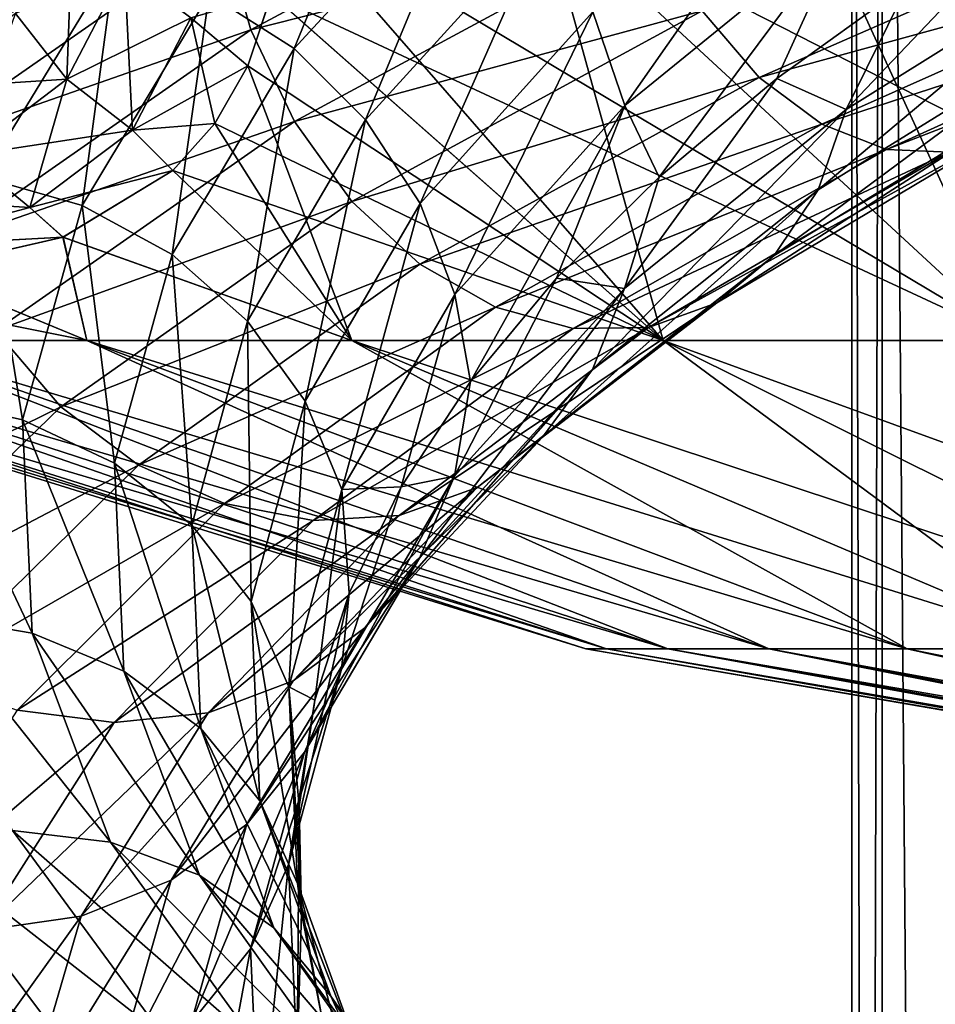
# Model space of a CAD drawing. Header units: metres. Extents: x -80 to 80, y -455 to 95.
# Tile 340 of 656: x -15.26 to -9.47, y -132.66 to -126.44. Entities that reach past the tile are written whole.
import ezdxf

# ---------------------------------------------------------------- set-up
doc = ezdxf.new("R2010")
doc.units = ezdxf.units.M
doc.layers.add('solid_501010_k_02', color=7, linetype='CONTINUOUS')
doc.layers.add('solid_501010_k_02_01', color=7, linetype='CONTINUOUS')

msp = doc.modelspace()

# ---------------------------------------------------------------- linework, layer by layer
at = {"layer": 'solid_501010_k_02'}
for points in [[(-9.238795, -184.610657, 226.904938), (-9.238795, -113.313431, 178.814346), (-9.807853, -114.362434, 177.259125)], [(-9.807853, -185.659668, 225.349716), (-9.807853, -114.362434, 177.259125), (-10, -115.453369, 175.641754)], [(-9.807853, -185.659668, 225.349716), (-9.238795, -184.610657, 226.904938), (-9.807853, -114.362434, 177.259125)], [(-10, -186.750595, 223.732346), (-10, -115.453369, 175.641754), (-9.807853, -116.544296, 174.024384)], [(-10, -186.750595, 223.732346), (-9.807853, -185.659668, 225.349716), (-10, -115.453369, 175.641754)], [(-9.807853, -187.841522, 222.114975), (-10, -186.750595, 223.732346), (-9.807853, -116.544296, 174.024384)], [(-9.807853, -187.841522, 222.114975), (-9.807853, -116.544296, 174.024384), (-9.238795, -117.593307, 172.469177)], [(-9.238795, -188.890533, 220.559753), (-9.807853, -187.841522, 222.114975), (-9.238795, -117.593307, 172.469177)], [(-13.523146, -126.620445, 1137.194336), (-14.060607, -126.278885, 1137.319946), (-12.853912, -124.985718, 1139.297241)], [(-12.362576, -125.358582, 1139.090942), (-13.523146, -126.620445, 1137.194336), (-12.853912, -124.985718, 1139.297241)], [(-13.973906, -125.887009, 1144.350342), (-13.797609, -126.502563, 1144.380981), (-11.475407, -125.257423, 1146.235229)], [(-11.475407, -125.257423, 1146.235229), (-13.797609, -126.502563, 1144.380981), (-11.24544, -125.855103, 1146.118774)], [(-11.434353, -126.981728, 1139.005005), (-11.635266, -126.39045, 1138.944946), (-10.20959, -125.236061, 1140.51709)], [(-10.033294, -125.842209, 1140.550049), (-11.434353, -126.981728, 1139.005005), (-10.20959, -125.236061, 1140.51709)], [(-14.034678, -125.279282, 1144.210083), (-15.99802, -126.652718, 1141.968506), (-13.973906, -125.887009, 1144.350342)], [(-15.923709, -126.074852, 1141.736206), (-15.99802, -126.652718, 1141.968506), (-14.034678, -125.279282, 1144.210083)], [(-13.072255, -127.072174, 1137.143677), (-13.523146, -126.620445, 1137.194336), (-12.362576, -125.358582, 1139.090942)], [(-11.950381, -125.837952, 1138.973389), (-13.072255, -127.072174, 1137.143677), (-12.362576, -125.358582, 1139.090942)], [(-10.034633, -127.007889, 1140.935303), (-9.641702, -126.210014, 1140.981812), (-8.729849, -125.632851, 1141.684692)], [(-8.345757, -125.950203, 1142.232544), (-10.034633, -127.007889, 1140.935303), (-8.729849, -125.632851, 1141.684692)], [(-14.960274, -126.815231, 249.833084), (-15.284369, -126.40081, 249.859451), (-14.919145, -125.710556, 247.755081)], [(-14.594958, -126.114021, 247.657104), (-14.960274, -126.815231, 249.833084), (-14.919145, -125.710556, 247.755081)], [(-13.590055, -125.714195, 284.66861), (-13.666091, -126.278984, 283.299133), (-8.975698, -128.466339, 280.546356)], [(-13.666062, -126.278862, 246.700562), (-13.590055, -125.714195, 245.331406), (-11.192513, -128.466339, 250.965027)], [(-13.590055, -125.714195, 245.331406), (-11.953486, -125.714195, 244.295959), (-11.192513, -128.466339, 250.965027)], [(-11.953486, -125.714195, 285.704041), (-13.590055, -125.714195, 284.66861), (-8.975698, -128.466339, 280.546356)], [(-11.953486, -125.714195, 244.295959), (-8.975698, -128.466339, 249.453629), (-11.192513, -128.466339, 250.965027)], [(-11.953486, -125.714195, 244.295959), (-10.238478, -125.714195, 243.396362), (-8.975698, -128.466339, 249.453629)], [(-10.944626, -126.382736, 1145.883057), (-10.586055, -126.804207, 1145.534546), (-8.139317, -125.733032, 1146.861572)], [(-10.238478, -125.714195, 243.396362), (-9.023049, -126.275352, 244.011246), (-8.975698, -128.466339, 249.453629)], [(-15.99802, -126.652718, 1141.968506), (-15.925235, -127.247574, 1142.119873), (-13.973906, -125.887009, 1144.350342)], [(-13.973906, -125.887009, 1144.350342), (-15.925235, -127.247574, 1142.119873), (-13.797609, -126.502563, 1144.380981)], [(-13.797609, -126.502563, 1144.380981), (-13.521106, -127.081696, 1144.302368), (-11.24544, -125.855103, 1146.118774)], [(-11.24544, -125.855103, 1146.118774), (-13.521106, -127.081696, 1144.302368), (-10.944626, -126.382736, 1145.883057)], [(-12.727557, -127.602036, 1137.165283), (-13.072255, -127.072174, 1137.143677), (-11.950381, -125.837952, 1138.973389)], [(-11.635266, -126.39045, 1138.944946), (-12.727557, -127.602036, 1137.165283), (-11.950381, -125.837952, 1138.973389)], [(-10.033294, -125.842209, 1140.550049), (-11.216719, -127.434021, 1139.343994), (-11.434353, -126.981728, 1139.005005)], [(-10.033294, -125.842209, 1140.550049), (-10.472648, -126.811096, 1140.199341), (-11.216719, -127.434021, 1139.343994)], [(-10.033294, -125.842209, 1140.550049), (-9.641702, -126.210014, 1140.981812), (-10.472648, -126.811096, 1140.199341)], [(-10.212111, -127.51413, 1141.269775), (-10.034633, -127.007889, 1140.935303), (-8.345757, -125.950203, 1142.232544)], [(-8.493364, -126.451065, 1142.596191), (-10.212111, -127.51413, 1141.269775), (-8.345757, -125.950203, 1142.232544)], [(-14.654338, -126.063553, 1137.512695), (-15.490393, -127.434013, 1135.269409), (-15.267004, -125.980057, 1137.758301)], [(-14.862788, -127.614334, 1135.17395), (-15.490393, -127.434013, 1135.269409), (-14.654338, -126.063553, 1137.512695)], [(-14.060607, -126.278885, 1137.319946), (-14.862788, -127.614334, 1135.17395), (-14.654338, -126.063553, 1137.512695)], [(-14.960266, -126.815224, 280.166962), (-14.594956, -126.114021, 282.342896), (-15.284363, -126.400803, 280.140564)], [(-14.543767, -127.1371, 249.853012), (-14.960274, -126.815231, 249.833084), (-14.594958, -126.114021, 247.657104)], [(-14.17494, -126.427299, 282.396912), (-14.594956, -126.114021, 282.342896), (-14.960266, -126.815224, 280.166962)], [(-14.174942, -126.427307, 247.603088), (-14.543767, -127.1371, 249.853012), (-14.594958, -126.114021, 247.657104)], [(-10.034633, -127.007889, 1140.935303), (-10.472648, -126.811096, 1140.199341), (-9.641702, -126.210014, 1140.981812)], [(-14.294663, -127.922768, 1135.13562), (-14.862788, -127.614334, 1135.17395), (-14.060607, -126.278885, 1137.319946)], [(-13.523146, -126.620445, 1137.194336), (-14.294663, -127.922768, 1135.13562), (-14.060607, -126.278885, 1137.319946)], [(-14.174942, -126.427307, 247.603088), (-13.666062, -126.278862, 246.700562), (-13.815099, -126.730537, 247.959167)], [(-14.17494, -126.427299, 282.396912), (-13.81517, -126.730698, 282.040344), (-13.666091, -126.278984, 283.299133)], [(-13.666091, -126.278984, 283.299133), (-13.81517, -126.730698, 282.040344), (-11.192513, -128.466339, 279.034973)], [(-13.815099, -126.730537, 247.959167), (-13.666062, -126.278862, 246.700562), (-11.192513, -128.466339, 250.965027)], [(-13.666091, -126.278984, 283.299133), (-11.192513, -128.466339, 279.034973), (-8.975698, -128.466339, 280.546356)], [(-13.521106, -127.081696, 1144.302368), (-13.159417, -127.587555, 1144.117432), (-10.944626, -126.382736, 1145.883057)], [(-10.944626, -126.382736, 1145.883057), (-13.159417, -127.587555, 1144.117432), (-10.586055, -126.804207, 1145.534546)], [(-12.507783, -128.176895, 1137.255737), (-12.727557, -127.602036, 1137.165283), (-11.635266, -126.39045, 1138.944946)], [(-11.434353, -126.981728, 1139.005005), (-12.507783, -128.176895, 1137.255737), (-11.635266, -126.39045, 1138.944946)], [(-14.960266, -126.815224, 280.166962), (-15.284363, -126.400803, 280.140564), (-15.906095, -126.875656, 278.037048)], [(-14.960274, -126.815231, 249.833084), (-15.594927, -127.298042, 252.010284), (-15.284369, -126.40081, 249.859451)], [(-14.543759, -127.137093, 280.147034), (-14.17494, -126.427299, 282.396912), (-14.960266, -126.815224, 280.166962)], [(-14.174942, -126.427307, 247.603088), (-14.024823, -127.096169, 249.139313), (-14.543767, -127.1371, 249.853012)], [(-14.543759, -127.137093, 280.147034), (-13.81517, -126.730698, 282.040344), (-14.17494, -126.427299, 282.396912)], [(-14.174942, -126.427307, 247.603088), (-13.815099, -126.730537, 247.959167), (-14.024823, -127.096169, 249.139313)], [(-10.489633, -127.930473, 1141.6698), (-10.212111, -127.51413, 1141.269775), (-8.493364, -126.451065, 1142.596191)], [(-8.724178, -126.856705, 1143.039673), (-10.489633, -127.930473, 1141.6698), (-8.493364, -126.451065, 1142.596191)], [(-15.925235, -127.247574, 1142.119873), (-15.724321, -127.846672, 1142.177124), (-13.797609, -126.502563, 1144.380981)], [(-13.797609, -126.502563, 1144.380981), (-15.724321, -127.846672, 1142.177124), (-13.521106, -127.081696, 1144.302368)], [(-13.818048, -128.3452, 1135.156982), (-14.294663, -127.922768, 1135.13562), (-13.523146, -126.620445, 1137.194336)], [(-13.072255, -127.072174, 1137.143677), (-13.818048, -128.3452, 1135.156982), (-13.523146, -126.620445, 1137.194336)], [(-14.543759, -127.137093, 280.147034), (-14.02494, -127.096329, 280.860138), (-13.81517, -126.730698, 282.040344)], [(-13.81517, -126.730698, 282.040344), (-14.02494, -127.096329, 280.860138), (-11.192513, -128.466339, 279.034973)], [(-14.024823, -127.096169, 249.139313), (-13.815099, -126.730537, 247.959167), (-13.159306, -128.466339, 252.789948)], [(-13.815099, -126.730537, 247.959167), (-11.192513, -128.466339, 250.965027), (-13.159306, -128.466339, 252.789948)], [(-15.594911, -127.298035, 277.989746), (-14.960266, -126.815224, 280.166962), (-15.906095, -126.875656, 278.037048)], [(-15.194013, -127.626152, 252.105637), (-15.594927, -127.298042, 252.010284), (-14.960274, -126.815231, 249.833084)], [(-14.543759, -127.137093, 280.147034), (-14.960266, -126.815224, 280.166962), (-15.594911, -127.298035, 277.989746)], [(-14.543767, -127.1371, 249.853012), (-15.194013, -127.626152, 252.105637), (-14.960274, -126.815231, 249.833084)], [(-13.159417, -127.587555, 1144.117432), (-12.728285, -127.985077, 1143.830811), (-10.586055, -126.804207, 1145.534546)], [(-10.586055, -126.804207, 1145.534546), (-12.728285, -127.985077, 1143.830811), (-10.189943, -127.099648, 1145.094849)], [(-11.435879, -128.138397, 1139.383301), (-11.216719, -127.434021, 1139.343994), (-10.472648, -126.811096, 1140.199341)], [(-10.034633, -127.007889, 1140.935303), (-11.435879, -128.138397, 1139.383301), (-10.472648, -126.811096, 1140.199341)], [(-10.852174, -128.229507, 1142.112427), (-10.489633, -127.930473, 1141.6698), (-8.724178, -126.856705, 1143.039673)], [(-9.025702, -127.140327, 1143.537964), (-10.852174, -128.229507, 1142.112427), (-8.724178, -126.856705, 1143.039673)], [(-11.434353, -126.981728, 1139.005005), (-12.409223, -128.726547, 1137.455811), (-12.507783, -128.176895, 1137.255737)], [(-11.434353, -126.981728, 1139.005005), (-11.864711, -128.073929, 1138.426025), (-12.409223, -128.726547, 1137.455811)], [(-11.434353, -126.981728, 1139.005005), (-11.216719, -127.434021, 1139.343994), (-11.864711, -128.073929, 1138.426025)], [(-11.63814, -128.650574, 1139.684204), (-11.435879, -128.138397, 1139.383301), (-10.034633, -127.007889, 1140.935303)], [(-10.212111, -127.51413, 1141.269775), (-11.63814, -128.650574, 1139.684204), (-10.034633, -127.007889, 1140.935303)], [(-13.453686, -128.851044, 1135.232666), (-13.818048, -128.3452, 1135.156982), (-13.072255, -127.072174, 1137.143677)], [(-12.727557, -127.602036, 1137.165283), (-13.453686, -128.851044, 1135.232666), (-13.072255, -127.072174, 1137.143677)], [(-15.724321, -127.846672, 1142.177124), (-15.409206, -128.404434, 1142.142822), (-13.521106, -127.081696, 1144.302368)], [(-15.193995, -127.626144, 277.894409), (-14.543759, -127.137093, 280.147034), (-15.594911, -127.298035, 277.989746)], [(-13.521106, -127.081696, 1144.302368), (-15.409206, -128.404434, 1142.142822), (-13.159417, -127.587555, 1144.117432)], [(-14.543767, -127.1371, 249.853012), (-14.289886, -127.392593, 250.265198), (-15.194013, -127.626152, 252.105637)], [(-15.193995, -127.626144, 277.894409), (-14.290039, -127.392731, 279.734222), (-14.543759, -127.137093, 280.147034)], [(-14.543767, -127.1371, 249.853012), (-14.024823, -127.096169, 249.139313), (-14.289886, -127.392593, 250.265198)], [(-14.543759, -127.137093, 280.147034), (-14.290039, -127.392731, 279.734222), (-14.02494, -127.096329, 280.860138)], [(-14.02494, -127.096329, 280.860138), (-14.290039, -127.392731, 279.734222), (-11.192513, -128.466339, 279.034973)], [(-14.289886, -127.392593, 250.265198), (-14.024823, -127.096169, 249.139313), (-13.159306, -128.466339, 252.789948)], [(-12.728285, -127.985077, 1143.830811), (-12.252015, -128.255615, 1143.460571), (-10.189943, -127.099648, 1145.094849)], [(-10.189943, -127.099648, 1145.094849), (-12.252015, -128.255615, 1143.460571), (-9.781199, -127.259941, 1144.594971)], [(-11.283957, -128.385117, 1142.575195), (-10.852174, -128.229507, 1142.112427), (-9.025702, -127.140327, 1143.537964)], [(-9.384814, -127.276344, 1144.065796), (-11.283957, -128.385117, 1142.575195), (-9.025702, -127.140327, 1143.537964)], [(-12.252015, -128.255615, 1143.460571), (-11.760557, -128.391434, 1143.033203), (-9.781199, -127.259941, 1144.594971)], [(-9.781199, -127.259941, 1144.594971), (-11.760557, -128.391434, 1143.033203), (-9.384814, -127.276344, 1144.065796)], [(-15.193995, -127.626144, 277.894409), (-15.594911, -127.298035, 277.989746), (-16.500135, -127.544479, 275.866791)], [(-15.194013, -127.626152, 252.105637), (-16.127314, -127.875877, 254.30249), (-15.594927, -127.298042, 252.010284)], [(-11.760557, -128.391434, 1143.033203), (-11.283957, -128.385117, 1142.575195), (-9.384814, -127.276344, 1144.065796)], [(-15.240243, -128.96817, 1132.927246), (-15.883785, -128.823685, 1132.921143), (-15.490393, -127.434013, 1135.269409)], [(-14.862788, -127.614334, 1135.17395), (-15.240243, -128.96817, 1132.927246), (-15.490393, -127.434013, 1135.269409)], [(-15.194013, -127.626152, 252.105637), (-14.289886, -127.392593, 250.265198), (-14.983335, -127.813583, 252.420258)], [(-15.193995, -127.626144, 277.894409), (-14.983522, -127.81366, 277.579254), (-14.290039, -127.392731, 279.734222)], [(-14.290039, -127.392731, 279.734222), (-14.983522, -127.81366, 277.579254), (-13.159306, -128.466339, 277.210052)], [(-14.983335, -127.813583, 252.420258), (-14.289886, -127.392593, 250.265198), (-13.159306, -128.466339, 252.789948)], [(-14.290039, -127.392731, 279.734222), (-13.159306, -128.466339, 277.210052), (-11.192513, -128.466339, 279.034973)], [(-11.435879, -128.138397, 1139.383301), (-11.864711, -128.073929, 1138.426025), (-11.216719, -127.434021, 1139.343994)], [(-16.127287, -127.87587, 275.697571), (-15.193995, -127.626144, 277.894409), (-16.500135, -127.544479, 275.866791)], [(-11.954415, -129.078934, 1140.033325), (-11.63814, -128.650574, 1139.684204), (-10.212111, -127.51413, 1141.269775)], [(-10.489633, -127.930473, 1141.6698), (-11.954415, -129.078934, 1140.033325), (-10.212111, -127.51413, 1141.269775)], [(-15.194013, -127.626152, 252.105637), (-14.983335, -127.813583, 252.420258), (-16.127314, -127.875877, 254.30249)], [(-16.127287, -127.87587, 275.697571), (-14.983522, -127.81366, 277.579254), (-15.193995, -127.626144, 277.894409)], [(-15.409206, -128.404434, 1142.142822), (-14.997011, -128.8853, 1142.0177), (-13.159417, -127.587555, 1144.117432)], [(-14.65769, -129.242661, 1132.979858), (-15.240243, -128.96817, 1132.927246), (-14.862788, -127.614334, 1135.17395)], [(-13.159417, -127.587555, 1144.117432), (-14.997011, -128.8853, 1142.0177), (-12.728285, -127.985077, 1143.830811)], [(-14.294663, -127.922768, 1135.13562), (-14.65769, -129.242661, 1132.979858), (-14.862788, -127.614334, 1135.17395)], [(-13.221373, -129.408417, 1135.356201), (-13.453686, -128.851044, 1135.232666), (-12.727557, -127.602036, 1137.165283)], [(-12.507783, -128.176895, 1137.255737), (-13.221373, -129.408417, 1135.356201), (-12.727557, -127.602036, 1137.165283)], [(-16.127314, -127.875877, 254.30249), (-14.983335, -127.813583, 252.420258), (-15.903664, -128.024979, 254.49646)], [(-16.127287, -127.87587, 275.697571), (-15.903804, -128.024994, 275.503265), (-14.983522, -127.81366, 277.579254)], [(-14.983522, -127.81366, 277.579254), (-15.903804, -128.024994, 275.503265), (-14.83214, -128.466339, 275.112396)], [(-15.903664, -128.024979, 254.49646), (-14.983335, -127.813583, 252.420258), (-14.83214, -128.466339, 254.887619)], [(-14.983522, -127.81366, 277.579254), (-14.83214, -128.466339, 275.112396), (-13.159306, -128.466339, 277.210052)], [(-14.983335, -127.813583, 252.420258), (-13.159306, -128.466339, 252.789948), (-14.83214, -128.466339, 254.887619)], [(-14.168971, -129.63504, 1133.076538), (-14.65769, -129.242661, 1132.979858), (-14.294663, -127.922768, 1135.13562)], [(-13.818048, -128.3452, 1135.156982), (-14.168971, -129.63504, 1133.076538), (-14.294663, -127.922768, 1135.13562)], [(-12.367581, -129.395416, 1140.411133), (-11.954415, -129.078934, 1140.033325), (-10.489633, -127.930473, 1141.6698)], [(-10.852174, -128.229507, 1142.112427), (-12.367581, -129.395416, 1140.411133), (-10.489633, -127.930473, 1141.6698)], [(-14.997011, -128.8853, 1142.0177), (-14.505674, -129.255402, 1141.803833), (-12.728285, -127.985077, 1143.830811)], [(-12.728285, -127.985077, 1143.830811), (-14.505674, -129.255402, 1141.803833), (-12.252015, -128.255615, 1143.460571)], [(-15.903804, -128.024994, 275.503265), (-17.047853, -128.025009, 273.521698), (-14.83214, -128.466339, 275.112396)], [(-17.047853, -128.025009, 273.521698), (-16.173651, -128.466339, 272.788818), (-14.83214, -128.466339, 275.112396)], [(-15.903664, -128.024979, 254.49646), (-14.83214, -128.466339, 254.887619), (-16.173651, -128.466339, 257.211182)], [(-12.509451, -129.323364, 1137.626831), (-12.409223, -128.726547, 1137.455811), (-11.864711, -128.073929, 1138.426025)], [(-11.435879, -128.138397, 1139.383301), (-12.509451, -129.323364, 1137.626831), (-11.864711, -128.073929, 1138.426025)], [(-12.507783, -128.176895, 1137.255737), (-12.847634, -129.391235, 1136.438477), (-13.221373, -129.408417, 1135.356201)], [(-12.507783, -128.176895, 1137.255737), (-12.409223, -128.726547, 1137.455811), (-12.847634, -129.391235, 1136.438477)], [(-12.7307, -129.841843, 1137.890137), (-12.509451, -129.323364, 1137.626831), (-11.435879, -128.138397, 1139.383301)], [(-11.63814, -128.650574, 1139.684204), (-12.7307, -129.841843, 1137.890137), (-11.435879, -128.138397, 1139.383301)], [(-14.505674, -129.255402, 1141.803833), (-13.962898, -129.497498, 1141.515015), (-12.252015, -128.255615, 1143.460571)], [(-12.252015, -128.255615, 1143.460571), (-13.962898, -129.497498, 1141.515015), (-11.760557, -128.391434, 1143.033203)], [(-12.85966, -129.573257, 1140.797729), (-12.367581, -129.395416, 1140.411133), (-10.852174, -128.229507, 1142.112427)], [(-11.283957, -128.385117, 1142.575195), (-12.85966, -129.573257, 1140.797729), (-10.852174, -128.229507, 1142.112427)], [(-13.795355, -130.116211, 1133.208496), (-14.168971, -129.63504, 1133.076538), (-13.818048, -128.3452, 1135.156982)], [(-13.453686, -128.851044, 1135.232666), (-13.795355, -130.116211, 1133.208496), (-13.818048, -128.3452, 1135.156982)], [(-13.402812, -129.605408, 1141.172607), (-12.85966, -129.573257, 1140.797729), (-11.283957, -128.385117, 1142.575195)], [(-11.760557, -128.391434, 1143.033203), (-13.402812, -129.605408, 1141.172607), (-11.283957, -128.385117, 1142.575195)], [(-15.409206, -128.404434, 1142.142822), (-16.855785, -129.798935, 1139.707886), (-14.997011, -128.8853, 1142.0177)], [(-13.962898, -129.497498, 1141.515015), (-13.402812, -129.605408, 1141.172607), (-11.760557, -128.391434, 1143.033203)], [(-17.951397, -128.466339, 265), (-17.750895, -128.466339, 262.324493), (-11.680364, -130.41655, 265)], [(-11.549904, -130.41655, 266.740875), (-17.951397, -128.466339, 265), (-11.680364, -130.41655, 265)], [(-17.750895, -128.466339, 267.675507), (-17.951397, -128.466339, 265), (-11.549904, -130.41655, 266.740875)], [(-17.750895, -128.466339, 262.324493), (-11.549904, -130.41655, 263.259125), (-11.680364, -130.41655, 265)], [(-17.750895, -128.466339, 262.324493), (-17.153868, -128.466339, 259.70874), (-11.549904, -130.41655, 263.259125)], [(-17.750895, -128.466339, 267.675507), (-11.549904, -130.41655, 266.740875), (-11.161438, -130.41655, 268.442841)], [(-17.153868, -128.466339, 270.29126), (-17.750895, -128.466339, 267.675507), (-11.161438, -130.41655, 268.442841)], [(-17.153868, -128.466339, 259.70874), (-11.161438, -130.41655, 261.557159), (-11.549904, -130.41655, 263.259125)], [(-17.153868, -128.466339, 259.70874), (-16.173651, -128.466339, 257.211182), (-11.161438, -130.41655, 261.557159)], [(-17.153868, -128.466339, 270.29126), (-11.161438, -130.41655, 268.442841), (-10.523643, -130.41655, 270.067932)], [(-16.173651, -128.466339, 272.788818), (-17.153868, -128.466339, 270.29126), (-10.523643, -130.41655, 270.067932)], [(-16.173651, -128.466339, 257.211182), (-10.523643, -130.41655, 259.932068), (-11.161438, -130.41655, 261.557159)], [(-16.173651, -128.466339, 257.211182), (-14.83214, -128.466339, 254.887619), (-10.523643, -130.41655, 259.932068)], [(-16.173651, -128.466339, 272.788818), (-10.523643, -130.41655, 270.067932), (-9.650769, -130.41655, 271.579773)], [(-14.83214, -128.466339, 275.112396), (-16.173651, -128.466339, 272.788818), (-9.650769, -130.41655, 271.579773)], [(-14.83214, -128.466339, 254.887619), (-9.650769, -130.41655, 258.420227), (-10.523643, -130.41655, 259.932068)], [(-14.83214, -128.466339, 254.887619), (-13.159306, -128.466339, 252.789948), (-9.650769, -130.41655, 258.420227)], [(-14.83214, -128.466339, 275.112396), (-9.650769, -130.41655, 271.579773), (-8.562312, -130.41655, 272.944672)], [(-13.159306, -128.466339, 277.210052), (-14.83214, -128.466339, 275.112396), (-8.562312, -130.41655, 272.944672)], [(-13.159306, -128.466339, 252.789948), (-8.562312, -130.41655, 257.055328), (-9.650769, -130.41655, 258.420227)], [(-13.159306, -128.466339, 252.789948), (-11.192513, -128.466339, 250.965027), (-8.562312, -130.41655, 257.055328)], [(-11.192513, -128.466339, 250.965027), (-7.282588, -130.41655, 255.86792), (-8.562312, -130.41655, 257.055328)], [(-13.076667, -130.283157, 1138.182983), (-12.7307, -129.841843, 1137.890137), (-11.63814, -128.650574, 1139.684204)], [(-11.954415, -129.078934, 1140.033325), (-13.076667, -130.283157, 1138.182983), (-11.63814, -128.650574, 1139.684204)], [(-12.509451, -129.323364, 1137.626831), (-12.847634, -129.391235, 1136.438477), (-12.409223, -128.726547, 1137.455811)], [(-15.17866, -130.31694, 1130.648804), (-15.819603, -130.208084, 1130.539917), (-15.883785, -128.823685, 1132.921143)], [(-15.240243, -128.96817, 1132.927246), (-15.17866, -130.31694, 1130.648804), (-15.883785, -128.823685, 1132.921143)], [(-13.557141, -130.655579, 1133.366577), (-13.795355, -130.116211, 1133.208496), (-13.453686, -128.851044, 1135.232666)], [(-13.221373, -129.408417, 1135.356201), (-13.557141, -130.655579, 1133.366577), (-13.453686, -128.851044, 1135.232666)], [(-16.855785, -129.798935, 1139.707886), (-16.404894, -130.25235, 1139.64978), (-14.997011, -128.8853, 1142.0177)], [(-14.997011, -128.8853, 1142.0177), (-16.404894, -130.25235, 1139.64978), (-14.505674, -129.255402, 1141.803833)], [(-14.598462, -130.557663, 1130.793457), (-15.17866, -130.31694, 1130.648804), (-15.240243, -128.96817, 1132.927246)], [(-14.65769, -129.242661, 1132.979858), (-14.598462, -130.557663, 1130.793457), (-15.240243, -128.96817, 1132.927246)], [(-13.528621, -130.618546, 1138.488403), (-13.076667, -130.283157, 1138.182983), (-11.954415, -129.078934, 1140.033325)], [(-12.367581, -129.395416, 1140.411133), (-13.528621, -130.618546, 1138.488403), (-11.954415, -129.078934, 1140.033325)], [(-16.404894, -130.25235, 1139.64978), (-15.867433, -130.592407, 1139.517212), (-14.505674, -129.255402, 1141.803833)], [(-14.505674, -129.255402, 1141.803833), (-15.867433, -130.592407, 1139.517212), (-13.962898, -129.497498, 1141.515015)], [(-14.111718, -130.92012, 1130.966431), (-14.598462, -130.557663, 1130.793457), (-14.65769, -129.242661, 1132.979858)], [(-14.168971, -129.63504, 1133.076538), (-14.111718, -130.92012, 1130.966431), (-14.65769, -129.242661, 1132.979858)], [(-13.457008, -131.068787, 1135.942871), (-13.223136, -130.543808, 1135.719727), (-12.509451, -129.323364, 1137.626831)], [(-12.7307, -129.841843, 1137.890137), (-13.457008, -131.068787, 1135.942871), (-12.509451, -129.323364, 1137.626831)], [(-12.509451, -129.323364, 1137.626831), (-13.223136, -130.543808, 1135.719727), (-12.847634, -129.391235, 1136.438477)], [(-14.066894, -130.820557, 1138.789917), (-13.528621, -130.618546, 1138.488403), (-12.367581, -129.395416, 1140.411133)], [(-12.85966, -129.573257, 1140.797729), (-14.066894, -130.820557, 1138.789917), (-12.367581, -129.395416, 1140.411133)], [(-13.221373, -129.408417, 1135.356201), (-13.391823, -130.7397, 1134.307251), (-13.557141, -130.655579, 1133.366577)], [(-13.221373, -129.408417, 1135.356201), (-13.17647, -130.064438, 1135.383911), (-13.391823, -130.7397, 1134.307251)], [(-13.223136, -130.543808, 1135.719727), (-13.17647, -130.064438, 1135.383911), (-12.847634, -129.391235, 1136.438477)], [(-13.221373, -129.408417, 1135.356201), (-12.847634, -129.391235, 1136.438477), (-13.17647, -130.064438, 1135.383911)], [(-15.867433, -130.592407, 1139.517212), (-15.273702, -130.803421, 1139.319458), (-13.962898, -129.497498, 1141.515015)], [(-13.962898, -129.497498, 1141.515015), (-15.273702, -130.803421, 1139.319458), (-13.402812, -129.605408, 1141.172607)], [(-15.273702, -130.803421, 1139.319458), (-14.661036, -130.880859, 1139.071899), (-13.402812, -129.605408, 1141.172607)], [(-14.661036, -130.880859, 1139.071899), (-14.066894, -130.820557, 1138.789917), (-12.85966, -129.573257, 1140.797729)], [(-13.402812, -129.605408, 1141.172607), (-14.661036, -130.880859, 1139.071899), (-12.85966, -129.573257, 1140.797729)], [(-13.739612, -131.376678, 1131.15564), (-14.111718, -130.92012, 1130.966431), (-14.168971, -129.63504, 1133.076538)], [(-13.795355, -130.116211, 1133.208496), (-13.739612, -131.376678, 1131.15564), (-14.168971, -129.63504, 1133.076538)], [(-13.822712, -131.523636, 1136.174927), (-13.457008, -131.068787, 1135.942871), (-12.7307, -129.841843, 1137.890137)], [(-13.076667, -130.283157, 1138.182983), (-13.822712, -131.523636, 1136.174927), (-12.7307, -129.841843, 1137.890137)], [(-13.55895, -131.779358, 1133.722656), (-13.391823, -130.7397, 1134.307251), (-13.17647, -130.064438, 1135.383911)], [(-13.223136, -130.543808, 1135.719727), (-13.55895, -131.779358, 1133.722656), (-13.17647, -130.064438, 1135.383911)], [(-13.50236, -131.898056, 1131.348633), (-13.739612, -131.376678, 1131.15564), (-13.795355, -130.116211, 1133.208496)], [(-13.557141, -130.655579, 1133.366577), (-13.50236, -131.898056, 1131.348633), (-13.795355, -130.116211, 1133.208496)], [(-14.683121, -131.637711, 1128.408936), (-15.303139, -131.563248, 1128.198975), (-15.819603, -130.208084, 1130.539917)], [(-15.17866, -130.31694, 1130.648804), (-14.683121, -131.637711, 1128.408936), (-15.819603, -130.208084, 1130.539917)], [(-14.30045, -131.87883, 1136.402466), (-13.822712, -131.523636, 1136.174927), (-13.076667, -130.283157, 1138.182983)], [(-13.528621, -130.618546, 1138.488403), (-14.30045, -131.87883, 1136.402466), (-13.076667, -130.283157, 1138.182983)], [(-14.121864, -131.845795, 1128.644287), (-14.683121, -131.637711, 1128.408936), (-15.17866, -130.31694, 1130.648804)], [(-14.598462, -130.557663, 1130.793457), (-14.121864, -131.845795, 1128.644287), (-15.17866, -130.31694, 1130.648804)], [(-5.220883, -131.526672, 265), (-11.680364, -130.41655, 265), (-11.549904, -130.41655, 263.259125)], [(-5.188061, -131.526672, 265.584503), (-11.549904, -130.41655, 266.740875), (-11.680364, -130.41655, 265)], [(-5.089987, -131.526672, 263.838257), (-11.549904, -130.41655, 263.259125), (-11.161438, -130.41655, 261.557159)], [(-5.188058, -131.526672, 264.415466), (-5.220883, -131.526672, 265), (-11.549904, -130.41655, 263.259125)], [(-5.089987, -131.526672, 263.838257), (-5.188058, -131.526672, 264.415466), (-11.549904, -130.41655, 263.259125)], [(-5.089999, -131.526672, 266.161682), (-11.161438, -130.41655, 268.442841), (-11.549904, -130.41655, 266.740875)], [(-5.188061, -131.526672, 265.584503), (-5.089999, -131.526672, 266.161682), (-11.549904, -130.41655, 266.740875)], [(-4.927901, -131.526672, 263.275635), (-11.161438, -130.41655, 261.557159), (-10.523643, -130.41655, 259.932068)], [(-4.927901, -131.526672, 263.275635), (-5.089987, -131.526672, 263.838257), (-11.161438, -130.41655, 261.557159)], [(-4.703874, -131.526672, 267.265228), (-10.523643, -130.41655, 270.067932), (-11.161438, -130.41655, 268.442841)], [(-4.927924, -131.526672, 266.724304), (-4.703874, -131.526672, 267.265228), (-11.161438, -130.41655, 268.442841)], [(-5.089999, -131.526672, 266.161682), (-4.927924, -131.526672, 266.724304), (-11.161438, -130.41655, 268.442841)], [(-4.703841, -131.526672, 262.734711), (-10.523643, -130.41655, 259.932068), (-9.650769, -130.41655, 258.420227)], [(-4.703841, -131.526672, 262.734711), (-4.927901, -131.526672, 263.275635), (-10.523643, -130.41655, 259.932068)], [(-4.420668, -131.526672, 267.777649), (-9.650769, -130.41655, 271.579773), (-10.523643, -130.41655, 270.067932)], [(-4.703874, -131.526672, 267.265228), (-4.420668, -131.526672, 267.777649), (-10.523643, -130.41655, 270.067932)], [(-4.081835, -131.526672, 261.744812), (-9.650769, -130.41655, 258.420227), (-8.562312, -130.41655, 257.055328)], [(-4.420633, -131.526672, 262.22229), (-4.703841, -131.526672, 262.734711), (-9.650769, -130.41655, 258.420227)], [(-4.081835, -131.526672, 261.744812), (-4.420633, -131.526672, 262.22229), (-9.650769, -130.41655, 258.420227)], [(-4.081874, -131.526672, 268.255127), (-8.562312, -130.41655, 272.944672), (-9.650769, -130.41655, 271.579773)], [(-4.420668, -131.526672, 267.777649), (-4.081874, -131.526672, 268.255127), (-9.650769, -130.41655, 271.579773)], [(-13.651011, -132.179321, 1128.892212), (-14.121864, -131.845795, 1128.644287), (-14.598462, -130.557663, 1130.793457)], [(-14.111718, -130.92012, 1130.966431), (-13.651011, -132.179321, 1128.892212), (-14.598462, -130.557663, 1130.793457)], [(-13.798761, -132.310837, 1133.903809), (-13.55895, -131.779358, 1133.722656), (-13.223136, -130.543808, 1135.719727)], [(-13.457008, -131.068787, 1135.942871), (-13.798761, -132.310837, 1133.903809), (-13.223136, -130.543808, 1135.719727)], [(-14.869433, -132.106232, 1136.612549), (-14.30045, -131.87883, 1136.402466), (-13.528621, -130.618546, 1138.488403)], [(-14.066894, -130.820557, 1138.789917), (-14.869433, -132.106232, 1136.612549), (-13.528621, -130.618546, 1138.488403)], [(-13.557141, -130.655579, 1133.366577), (-13.391823, -130.7397, 1134.307251), (-13.492117, -131.414261, 1133.217651)], [(-13.557141, -130.655579, 1133.366577), (-13.492117, -131.414261, 1133.217651), (-13.476478, -132.086914, 1132.121826)], [(-13.557141, -130.655579, 1133.366577), (-13.476478, -132.086914, 1132.121826), (-13.50236, -131.898056, 1131.348633)], [(-13.55895, -131.779358, 1133.722656), (-13.492117, -131.414261, 1133.217651), (-13.391823, -130.7397, 1134.307251)], [(-15.273702, -130.803421, 1139.319458), (-16.145092, -132.150833, 1136.939819), (-14.661036, -130.880859, 1139.071899)], [(-15.497473, -132.196182, 1136.794556), (-14.869433, -132.106232, 1136.612549), (-14.066894, -130.820557, 1138.789917)], [(-14.661036, -130.880859, 1139.071899), (-15.497473, -132.196182, 1136.794556), (-14.066894, -130.820557, 1138.789917)], [(-16.145092, -132.150833, 1136.939819), (-15.497473, -132.196182, 1136.794556), (-14.661036, -130.880859, 1139.071899)], [(-13.291053, -132.612045, 1129.137573), (-13.651011, -132.179321, 1128.892212), (-14.111718, -130.92012, 1130.966431)], [(-13.739612, -131.376678, 1131.15564), (-13.291053, -132.612045, 1129.137573), (-14.111718, -130.92012, 1130.966431)], [(-14.173753, -132.779388, 1134.072754), (-13.798761, -132.310837, 1133.903809), (-13.457008, -131.068787, 1135.942871)], [(-13.822712, -131.523636, 1136.174927), (-14.173753, -132.779388, 1134.072754), (-13.457008, -131.068787, 1135.942871)], [(-13.061547, -133.115967, 1129.36499), (-13.291053, -132.612045, 1129.137573), (-13.739612, -131.376678, 1131.15564)], [(-13.50236, -131.898056, 1131.348633), (-13.061547, -133.115967, 1129.36499), (-13.739612, -131.376678, 1131.15564)], [(-13.55895, -131.779358, 1133.722656), (-13.504162, -133.010056, 1131.697144), (-13.492117, -131.414261, 1133.217651)], [(-13.504162, -133.010056, 1131.697144), (-13.476478, -132.086914, 1132.121826), (-13.492117, -131.414261, 1133.217651)], [(-14.663624, -133.154709, 1134.219238), (-14.173753, -132.779388, 1134.072754), (-13.822712, -131.523636, 1136.174927)], [(-14.30045, -131.87883, 1136.402466), (-14.663624, -133.154709, 1134.219238), (-13.822712, -131.523636, 1136.174927)], [(-15.942929, -131.61879, 1128.025146), (-14.946605, -132.953293, 1125.697266), (-16.563377, -131.800522, 1127.897949)], [(-15.303139, -131.563248, 1128.198975), (-14.346796, -132.866058, 1125.971558), (-15.942929, -131.61879, 1128.025146)], [(-14.346796, -132.866058, 1125.971558), (-14.946605, -132.953293, 1125.697266), (-15.942929, -131.61879, 1128.025146)], [(-13.765526, -132.90834, 1126.278076), (-14.346796, -132.866058, 1125.971558), (-15.303139, -131.563248, 1128.198975)], [(-14.683121, -131.637711, 1128.408936), (-13.765526, -132.90834, 1126.278076), (-15.303139, -131.563248, 1128.198975)], [(-13.239344, -133.085876, 1126.599731), (-13.765526, -132.90834, 1126.278076), (-14.683121, -131.637711, 1128.408936)], [(-14.121864, -131.845795, 1128.644287), (-13.239344, -133.085876, 1126.599731), (-14.683121, -131.637711, 1128.408936)], [(-14.946605, -132.953293, 1125.697266), (-15.528277, -133.164093, 1125.471802), (-16.563377, -131.800522, 1127.897949)], [(-13.798761, -132.310837, 1133.903809), (-13.743005, -133.547867, 1131.83606), (-13.55895, -131.779358, 1133.722656)], [(-13.743005, -133.547867, 1131.83606), (-13.504162, -133.010056, 1131.697144), (-13.55895, -131.779358, 1133.722656)], [(-12.797915, -133.392288, 1126.919312), (-13.239344, -133.085876, 1126.599731), (-14.121864, -131.845795, 1128.644287)], [(-13.651011, -132.179321, 1128.892212), (-12.797915, -133.392288, 1126.919312), (-14.121864, -131.845795, 1128.644287)], [(-15.247057, -133.407974, 1134.333984), (-14.663624, -133.154709, 1134.219238), (-14.30045, -131.87883, 1136.402466)], [(-14.869433, -132.106232, 1136.612549), (-15.247057, -133.407974, 1134.333984), (-14.30045, -131.87883, 1136.402466)], [(-13.50236, -131.898056, 1131.348633), (-13.476478, -132.086914, 1132.121826), (-13.345459, -132.755875, 1131.02771)], [(-13.50236, -131.898056, 1131.348633), (-13.345459, -132.755875, 1131.02771), (-13.0999, -133.417404, 1129.946411)], [(-13.50236, -131.898056, 1131.348633), (-13.0999, -133.417404, 1129.946411), (-13.061547, -133.115967, 1129.36499)], [(-15.891046, -133.528122, 1134.411743), (-15.247057, -133.407974, 1134.333984), (-14.869433, -132.106232, 1136.612549)], [(-15.497473, -132.196182, 1136.794556), (-15.891046, -133.528122, 1134.411743), (-14.869433, -132.106232, 1136.612549)], [(-13.504162, -133.010056, 1131.697144), (-13.345459, -132.755875, 1131.02771), (-13.476478, -132.086914, 1132.121826)], [(-12.460452, -133.802658, 1127.218262), (-12.797915, -133.392288, 1126.919312), (-13.651011, -132.179321, 1128.892212)], [(-13.291053, -132.612045, 1129.137573), (-12.460452, -133.802658, 1127.218262), (-13.651011, -132.179321, 1128.892212)], [(-14.173753, -132.779388, 1134.072754), (-14.116481, -134.029877, 1131.94104), (-13.798761, -132.310837, 1133.903809)], [(-14.116481, -134.029877, 1131.94104), (-13.743005, -133.547867, 1131.83606), (-13.798761, -132.310837, 1133.903809)], [(-12.245289, -134.290176, 1127.478638), (-12.460452, -133.802658, 1127.218262), (-13.291053, -132.612045, 1129.137573)], [(-13.061547, -133.115967, 1129.36499), (-12.245289, -134.290176, 1127.478638), (-13.291053, -132.612045, 1129.137573)]]:
    msp.add_3dface(points, dxfattribs=at)
at = {"layer": 'solid_501010_k_02_01'}
for points in [[(-11.953486, -125.714195, 285.704041), (-8.975698, -128.466339, 280.546356), (-6.558382, -128.466339, 281.71048)], [(-10.238478, -125.714195, 286.603638), (-11.953486, -125.714195, 285.704041), (-6.558382, -128.466339, 281.71048)], [(-8.139317, -125.733032, 1146.861572), (-10.586055, -126.804207, 1145.534546), (-7.834758, -126.049034, 1146.366455)], [(-9.023051, -126.275345, 285.98877), (-10.238478, -125.714195, 286.603638), (-6.558382, -128.466339, 281.71048)], [(-10.586055, -126.804207, 1145.534546), (-10.189943, -127.099648, 1145.094849), (-7.834758, -126.049034, 1146.366455)], [(-7.834758, -126.049034, 1146.366455), (-10.189943, -127.099648, 1145.094849), (-7.520487, -126.229607, 1145.808594)], [(-10.189943, -127.099648, 1145.094849), (-9.781199, -127.259941, 1144.594971), (-7.520487, -126.229607, 1145.808594)], [(-7.520487, -126.229607, 1145.808594), (-9.781199, -127.259941, 1144.594971), (-7.215717, -126.26487, 1145.222412)], [(-9.781199, -127.259941, 1144.594971), (-9.384814, -127.276344, 1144.065796), (-7.215717, -126.26487, 1145.222412)], [(-13.159306, -128.466339, 277.210052), (-8.562312, -130.41655, 272.944672), (-7.282588, -130.41655, 274.13208)], [(-11.192513, -128.466339, 279.034973), (-13.159306, -128.466339, 277.210052), (-7.282588, -130.41655, 274.13208)], [(-11.192513, -128.466339, 250.965027), (-8.975698, -128.466339, 249.453629), (-7.282588, -130.41655, 255.86792)], [(-11.192513, -128.466339, 279.034973), (-7.282588, -130.41655, 274.13208), (-5.840182, -130.41655, 275.115479)], [(-8.975698, -128.466339, 280.546356), (-11.192513, -128.466339, 279.034973), (-5.840182, -130.41655, 275.115479)], [(-5.188061, -131.526672, 265.584503), (-11.680364, -130.41655, 265), (-5.220883, -131.526672, 265)]]:
    msp.add_3dface(points, dxfattribs=at)

doc.saveas('drawing.dxf')
